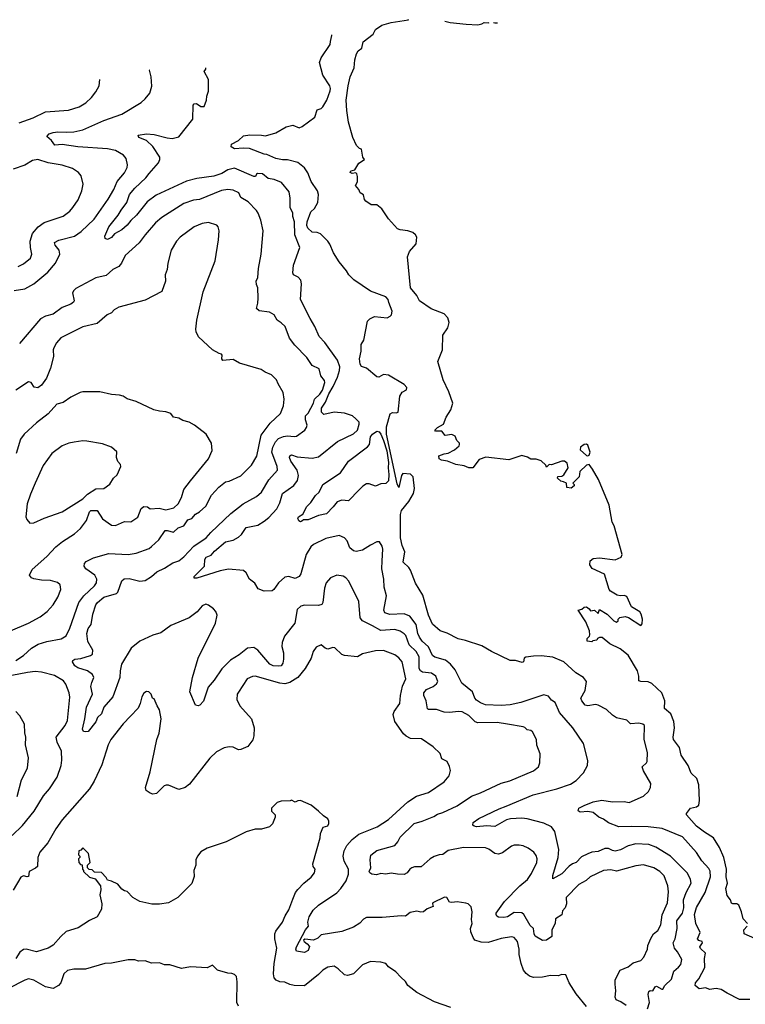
# Model space of a CAD drawing. Extents: x 1678431 to 1860718, y 384618 to 522882.
# Tile 464 of 473: x 1812716 to 1818321, y 507480 to 515086. Entities that reach past the tile are written whole.
import ezdxf

# ---------------------------------------------------------------- set-up
doc = ezdxf.new("R2010")
doc.units = 0

msp = doc.modelspace()

# ---------------------------------------------------------------- linework, layer by layer
at = {"layer": '0CON10XD'}
for points in [[(1817769.2, 509665), (1817745, 509724.3), (1817695.7, 509765), (1817698.2, 509825), (1817676.9, 509885), (1817599.3, 509959.3), (1817570.9, 509970.9), (1817513, 509973), (1817498.8, 509978.8), (1817498.6, 510015), (1817489.5, 510055), (1817417, 510177), (1817355, 510225.6), (1817275, 510264), (1817215, 510312.5), (1817195, 510312.5), (1817180, 510305), (1817175, 510292.5), (1817143, 510287), (1817135, 510280), (1817100, 510285), (1817100, 510305), (1817117, 510323), (1817120, 510335), (1817117.5, 510365), (1817090, 510435), (1817030, 510525), (1817057, 510533), (1817075, 510547.5), (1817095, 510550), (1817115.7, 510535.7), (1817125, 510520), (1817155, 510523.8), (1817185, 510500), (1817195, 510530), (1817253.6, 510493.6), (1817305, 510442.5), (1817325, 510432.5), (1817338.3, 510441.7), (1817340, 510455), (1817353, 510467), (1817393, 510477), (1817418.3, 510468.3), (1817515, 510407.5), (1817525, 510420), (1817525.6, 510454.4), (1817515.4, 510495), (1817505, 510512), (1817441.7, 510551.7), (1817405, 510631.2), (1817385, 510639.2), (1817355, 510636), (1817331.2, 510641.2), (1817280.5, 510670.5), (1817270, 510685), (1817233.3, 510803.3), (1817137.8, 510847.8), (1817120, 510875), (1817122.9, 510905), (1817146.6, 510923.4), (1817195, 510928.1), (1817315, 510913.1), (1817362.9, 510935), (1817369.2, 510955), (1817307.8, 511175), (1817292.9, 511205), (1817269.1, 511335), (1817188, 511535), (1817141.9, 511615), (1817115, 511650), (1817093.3, 511645), (1817042.5, 511595), (1817036.7, 511555), (1816990, 511505), (1817000, 511495), (1817000, 511485), (1816975, 511467.5), (1816941.7, 511471.7), (1816940, 511505), (1816917, 511517), (1816895, 511520), (1816870, 511545), (1816871.7, 511558.3), (1816905, 511560), (1816919.3, 511570.7), (1816953.3, 511625), (1816945, 511660), (1816925, 511675.7), (1816904.4, 511675.6), (1816825, 511647.5), (1816805, 511650), (1816785, 511630), (1816780, 511645), (1816745, 511677.5), (1816705, 511690), (1816665, 511690), (1816637.7, 511707.7), (1816595, 511720), (1816495, 511685.6), (1816315.9, 511705.9), (1816265, 511688), (1816216.2, 511625), (1816185, 511623.1), (1816150, 511640), (1816085, 511650.8), (1816020, 511675), (1815975, 511682.5), (1815957.5, 511695), (1815953.9, 511716.1), (1815995, 511733.3), (1816025, 511736.7), (1816075, 511762.5), (1816110, 511795), (1816112.5, 511805), (1816112.5, 511815), (1816092.5, 511835), (1816079.3, 511869.3), (1816055, 511882.5), (1816003.6, 511873.6), (1815977.1, 511907.1), (1815928.3, 511908.3), (1815922.5, 511915), (1815944.2, 511935.8), (1815988.7, 511961.3), (1816010, 512015), (1816047.6, 512072.4), (1816060.8, 512125), (1816032.1, 512212.1), (1815986.2, 512305), (1815946.2, 512445), (1815981.2, 512535), (1815985, 512650), (1816023.8, 512705), (1816034.1, 512745.9), (1816022, 512782), (1815995, 512813.1), (1815895, 512852.5), (1815804.6, 512914.6), (1815783.1, 512955), (1815735.6, 513015), (1815712, 513255), (1815726.2, 513295), (1815777.5, 513355), (1815784.3, 513405), (1815774.2, 513425), (1815753, 513443), (1815715, 513455.8), (1815655, 513462), (1815635, 513471.2), (1815565, 513547.5), (1815513.3, 513625), (1815475, 513656.7), (1815430, 513655), (1815390, 513685), (1815378.3, 513698.3), (1815372.3, 513732.3), (1815345, 513748.8), (1815334.5, 513774.5), (1815310, 513805), (1815326, 513834), (1815325.9, 513875.9), (1815320, 513895), (1815313, 513903), (1815285, 513898.8), (1815270, 513905), (1815275, 513918.8), (1815305, 513927.5), (1815335, 513976.7), (1815380, 514005), (1815367.5, 514025), (1815357.5, 514085), (1815341.2, 514091.2), (1815318, 514115), (1815290, 514175), (1815256.9, 514295), (1815243.1, 514385), (1815238.9, 514465), (1815253.2, 514575), (1815268.5, 514645), (1815300.6, 514715), (1815305.7, 514775), (1815318.9, 514821.1), (1815330.8, 514845), (1815359.2, 514865), (1815369.2, 514915), (1815446.2, 514975), (1815465, 515010), (1815513.8, 515045), (1815585, 515064.3), (1815720, 515085.8), (1815714.7, 515086)], [(1816001, 515075.1), (1816040, 515065), (1816165, 515050.9), (1816255, 515045.7), (1816285, 515053.2), (1816305, 515064.3), (1816335, 515062.6), (1816341.9, 515065.6)], [(1816377.1, 515064.6), (1816385, 515062.6), (1816405.7, 515062.3)], [(1816102.5, 510302.5), (1816018, 510348), (1815964.5, 510364.5), (1815906, 510416), (1815875, 510486), (1815831.2, 510641.2), (1815774.4, 510734.4), (1815734.6, 510834.6), (1815720.8, 510855), (1815677.1, 510895), (1815691.4, 510975), (1815670.2, 511025), (1815657.3, 511082.7), (1815656.4, 511263.6), (1815666.4, 511293.6), (1815721.4, 511365), (1815757.8, 511425), (1815766.4, 511465), (1815756, 511555), (1815734.1, 511574.1), (1815675, 511579.4), (1815666.4, 511565), (1815645, 511473.3), (1815631.9, 511501.9), (1815548.2, 511885), (1815548.6, 511941.4), (1815578.1, 512041.9), (1815595, 512052), (1815625, 512048.8), (1815640, 512055), (1815652.7, 512177.3), (1815670.7, 512209.3), (1815703, 512227), (1815706.2, 512245), (1815685, 512267.5), (1815565, 512340), (1815525, 512346.2), (1815490, 512325), (1815475, 512326.7), (1815395, 512393.8), (1815357.3, 512407.3), (1815346, 512425), (1815340.8, 512465), (1815354.4, 512525.6), (1815353.6, 512576.4), (1815375, 512610), (1815403, 512757), (1815420, 512775), (1815457, 512793), (1815555, 512783.8), (1815577.5, 512795), (1815587.5, 512805), (1815592.5, 512835), (1815567.5, 512902.5), (1815562.5, 512925), (1815545, 512946.2), (1815425, 512988), (1815296.1, 513076.1), (1815257.5, 513115), (1815241.2, 513145), (1815184.4, 513215), (1815139.2, 513285), (1815112.4, 513352.4), (1815095, 513376), (1815040.7, 513430.7), (1815015, 513442.5), (1814975, 513446), (1814940.8, 513475), (1814933.3, 513495), (1814937.8, 513525), (1814965, 513601.2), (1814992.6, 513627.4), (1815019.2, 513675), (1815024.5, 513735), (1815015.6, 513765), (1814967.5, 513835), (1814941.8, 513901.8), (1814915, 513941.9), (1814865, 513981.6), (1814785, 514003.7), (1814745, 514002.3), (1814695, 514012.5), (1814625, 514044.4), (1814605, 514046.9), (1814490.8, 514090.8), (1814445, 514094.7), (1814375, 514088.6), (1814350, 514105), (1814351.2, 514125), (1814405, 514153.1), (1814445, 514187.7), (1814495, 514196.4), (1814585, 514194.7), (1814615, 514188.4), (1814695, 514212.1), (1814775, 514258.6), (1814825, 514271.2), (1814875, 514250), (1814898.8, 514261.2), (1814995, 514333.8), (1815015, 514390), (1815045, 514400.8), (1815057.6, 514412.4), (1815087.5, 514465), (1815114.2, 514535.8), (1815117.5, 514555), (1815112.5, 514575), (1815057.7, 514657.7), (1815032.3, 514755), (1815045, 514790.8), (1815114.4, 514895), (1815117.6, 514917.6), (1815127.5, 514965), (1815126.8, 514969.4)], [(1812674.1, 512994.1), (1812755, 513007.3), (1812824.1, 513045.9), (1812933.5, 513136.5), (1812993.6, 513206.4), (1813026.4, 513275), (1813021.8, 513305), (1812988.9, 513345), (1812984.2, 513365), (1813017.4, 513382.6), (1813140, 513415), (1813189.9, 513450.1), (1813290.9, 513545), (1813399.9, 513700.1), (1813442.9, 513775), (1813468.5, 513835), (1813525, 513904.2), (1813547.5, 513945), (1813550, 513965), (1813537.5, 514015), (1813519.1, 514039.1), (1813455, 514074.4), (1813395, 514088.8), (1813165, 514104.1), (1813045, 514120.8), (1812987, 514117), (1812962.1, 514152.1), (1812926.2, 514185), (1812943.8, 514205), (1812975, 514215.4), (1813009.4, 514220.6), (1813075, 514216.2), (1813135, 514220.8), (1813204.7, 514235.3), (1813365, 514308.2), (1813505, 514356.7), (1813655, 514446), (1813686.4, 514473.6), (1813720.5, 514519.5), (1813737.3, 514572.7), (1813730.8, 514645), (1813718, 514695), (1813717, 514697.1)], [(1817805, 507767.5), (1817821.7, 507788.3), (1817830, 507825), (1817798.4, 507885), (1817774.3, 507915), (1817764.7, 507955), (1817780.3, 507985), (1817794.2, 508065), (1817792.5, 508125), (1817835.2, 508185), (1817845.7, 508225), (1817843.3, 508286.8), (1817864.6, 508345), (1817901.8, 508415), (1817898.2, 508445), (1817873.4, 508493.4), (1817741.9, 508625), (1817628.6, 508695), (1817575, 508715.4), (1817475, 508720.4), (1817416, 508704), (1817356.3, 508673.6), (1817315, 508664), (1817295, 508667.1), (1817265, 508684.4), (1817235.6, 508684.4), (1817185, 508660), (1817135, 508654.4), (1817105, 508643.5), (1817055, 508618.1), (1817015, 508576.7), (1816985, 508565.5), (1816961.5, 508548.5), (1816905, 508487.9), (1816835, 508448.8), (1816833.3, 508475), (1816875.3, 508615), (1816879.7, 508675), (1816849.1, 508815), (1816825, 508850), (1816765, 508880), (1816635, 508913.1), (1816595, 508917.7), (1816507.6, 508912.4), (1816475.4, 508904.6), (1816385, 508853.5), (1816325, 508860), (1816245, 508851.9), (1816227.5, 508855), (1816216.7, 508865), (1816220, 508885), (1816262.5, 508915), (1816418.7, 508991.3), (1816475, 509011.2), (1816682.6, 509097.4), (1816865.3, 509144.7), (1816969.8, 509180.2), (1817015, 509208.6), (1817070.7, 509269.3), (1817102, 509325), (1817104.1, 509364.1), (1817071.4, 509495), (1816989.2, 509615), (1816884.7, 509734.7), (1816851.9, 509811.9), (1816825, 509830.8), (1816800.9, 509860.9), (1816765, 509870.8), (1816588.3, 509811.7), (1816505, 509794.6), (1816435, 509788.7), (1816315, 509794.4), (1816275, 509809.5), (1816245, 509829.4), (1816232.5, 509845), (1816213.7, 509893.7), (1816130.2, 509960.2), (1816079.6, 510065), (1816045, 510108.2), (1816005, 510138.7), (1815922.1, 510162.1), (1815904.7, 510174.7), (1815875, 510240.5), (1815824.6, 510285), (1815804.7, 510315), (1815792.4, 510345), (1815778.4, 510415), (1815728.8, 510478.8), (1815685, 510496.8), (1815575, 510491.5), (1815535.8, 510505), (1815528.1, 510525), (1815550.5, 510635), (1815532.6, 510702.6), (1815528.9, 510765), (1815512.9, 510845), (1815517.1, 510905), (1815520, 510995), (1815515, 511020), (1815495, 511053.8), (1815475, 511051.4), (1815425, 511027.3), (1815365, 510987.5), (1815315, 510976.9), (1815295, 510983.1), (1815265.8, 511005), (1815245, 511060), (1815225, 511084.3), (1815185, 511101.9), (1815080.5, 511079.5), (1814985, 511033.3), (1814966.1, 511013.9), (1814928.9, 510955), (1814887.5, 510805), (1814875, 510783.8), (1814845, 510770), (1814795, 510784), (1814765, 510780), (1814713.9, 510736.1), (1814680, 510685), (1814665.3, 510674.7), (1814605, 510672), (1814558.7, 510688.7), (1814533.4, 510733.4), (1814492, 510765), (1814465, 510813.8), (1814445, 510830), (1814327.9, 510842.1), (1814265, 510829.6), (1814085, 510771.8), (1814063.1, 510773.1), (1814062.5, 510785), (1814144.4, 510865), (1814146.9, 510915), (1814156, 510935), (1814195, 510950.5), (1814220.3, 510979.7), (1814305, 511051.8), (1814365, 511066.4), (1814405, 511088.5), (1814429.5, 511110.5), (1814466.5, 511163.5), (1814555, 511181.5), (1814605, 511211.1), (1814640.5, 511239.5), (1814702.1, 511307.9), (1814726.4, 511355), (1814745, 511426.9), (1814833, 511487), (1814862.6, 511527.4), (1814869.3, 511565), (1814860.6, 511605), (1814810.7, 511675), (1814799.6, 511705), (1814802.7, 511717.3), (1814815, 511724.5), (1814860.4, 511710.4), (1814975, 511697.9), (1815025, 511708.6), (1815171.1, 511828.9), (1815295, 511886), (1815324.2, 511915.8), (1815338.8, 511961.2), (1815337, 511977), (1815312.7, 512002.7), (1815286.7, 512025), (1815257, 512037), (1815225, 512045.8), (1815145, 512053.3), (1815065, 512036.7), (1815046.9, 512055), (1815048.5, 512085), (1815078.9, 512131.1), (1815104.5, 512195), (1815138.5, 512251.5), (1815171.4, 512325), (1815187, 512375), (1815188, 512405), (1815171.6, 512455), (1815072.6, 512592.6), (1815028.8, 512638.8), (1814996.9, 512716.9), (1814958.9, 512778.9), (1814886, 512925), (1814892.9, 513045), (1814887.5, 513075), (1814866.6, 513096.6), (1814831.2, 513115), (1814825, 513130), (1814831.1, 513188.9), (1814880.9, 513325), (1814842.1, 513425), (1814839.6, 513525), (1814824.7, 513565), (1814825.3, 513595), (1814805, 513633.3), (1814806.3, 513706.3), (1814797.5, 513755), (1814737.3, 513827.3), (1814680.5, 513850.5), (1814635, 513860), (1814592.5, 513895), (1814553.2, 513896.8), (1814546, 513894), (1814536.7, 513875), (1814525.6, 513874.4), (1814375, 513939.8), (1814324, 513926), (1814278.1, 513898.1), (1814215, 513877.1), (1814085, 513859.1), (1814005, 513838.2), (1813770.4, 513729.6), (1813701.7, 513678.3), (1813618.2, 513575), (1813574.4, 513535), (1813545, 513498.1), (1813506, 513464), (1813447.1, 513432.9), (1813425, 513402.5), (1813395, 513388.8), (1813377.5, 513395), (1813373, 513413), (1813405, 513485.8), (1813477.8, 513575), (1813499.6, 513615), (1813544.7, 513675), (1813563.1, 513735), (1813604.5, 513785), (1813691.5, 513865), (1813715, 513896.9), (1813789.3, 513980.7), (1813799.1, 514005), (1813797.3, 514025), (1813745, 514105.5), (1813695, 514152.2), (1813637.5, 514175), (1813630, 514195), (1813695, 514205.5), (1813755, 514199.4), (1813855, 514173.1), (1813895, 514169.2), (1813945, 514182), (1814053, 514317), (1814056.2, 514425), (1814065, 514436.2), (1814082, 514438), (1814115, 514414.3), (1814140, 514415), (1814160, 514465), (1814161.2, 514495), (1814173.3, 514535), (1814173.3, 514625), (1814140, 514685), (1814153.3, 514705), (1814154.8, 514713.7)], [(1812711.9, 514288.1), (1812820.8, 514329.1), (1812915, 514375.5), (1813092.4, 514387.6), (1813175, 514412.2), (1813227.5, 514445), (1813270, 514485), (1813305, 514528.8), (1813329.2, 514575), (1813335.7, 514623.2)], [(1812705, 513180), (1812745, 513199.4), (1812800.6, 513245), (1812811.1, 513275), (1812798.9, 513325), (1812796.8, 513375), (1812815.4, 513435), (1812858.2, 513485), (1812905, 513518.5), (1813050.6, 513569.4), (1813102.8, 513607.2), (1813127.1, 513635), (1813166.9, 513695), (1813197.1, 513765), (1813205.8, 513815), (1813189.7, 513879.7), (1813171.2, 513905), (1813125, 513935.6), (1813045, 513962.2), (1812935, 513979.6), (1812855, 514005.5), (1812815, 513997.5), (1812755, 513962.7), (1812665, 513932.2)], [(1813983.8, 510936.2), (1814061.1, 511018.9), (1814157.7, 511082.3), (1814193.3, 511125), (1814347.9, 511272.1), (1814443.3, 511346.7), (1814545, 511401.9), (1814582.7, 511437.3), (1814639.3, 511530.7), (1814707.5, 511605), (1814706.1, 511635), (1814664.7, 511745), (1814672.5, 511785), (1814691.2, 511825), (1814715, 511849.6), (1814755, 511866.2), (1814785, 511871.5), (1814835, 511865.6), (1814855, 511870), (1814918, 511915), (1814931.4, 511935), (1814935.6, 511954.4), (1814924.2, 511995.8), (1814923.8, 512026.2), (1814945, 512046.7), (1814985.5, 512124.5), (1814994, 512155), (1815035, 512192.5), (1815055.9, 512225), (1815074.3, 512284.3), (1815069.7, 512299.7), (1815042.9, 512335), (1815028.5, 512388.5), (1814976, 512416), (1814935, 512475.6), (1814841.2, 512571.2), (1814799.4, 512625), (1814765.8, 512715), (1814735.6, 512745.6), (1814705, 512764.2), (1814682.5, 512805), (1814646.3, 512826.3), (1814565, 512838), (1814544.3, 512855), (1814555.8, 512895), (1814557.5, 512935), (1814555.9, 513015.9), (1814545, 513040), (1814543.1, 513065), (1814554.3, 513095), (1814560, 513165), (1814580.8, 513275), (1814596, 513455), (1814578.3, 513538.3), (1814557.5, 513592.5), (1814545, 513613.3), (1814480.2, 513680.2), (1814425, 513712), (1814407.7, 513747.7), (1814365, 513770), (1814325, 513773.5), (1814274.7, 513765.3), (1814105, 513697.8), (1814057.5, 513692.5), (1813984, 513666), (1813812.9, 513557.1), (1813765, 513515.6), (1813685.6, 513425), (1813638.9, 513361.1), (1813530.6, 513265), (1813502.2, 513205), (1813481.2, 513178.8), (1813435, 513155.5), (1813385, 513110.5), (1813305, 513092.5), (1813150.4, 513009.6), (1813134.2, 512995), (1813124.2, 512975), (1813135.7, 512915), (1813132.5, 512905), (1813110.2, 512889.8), (1813045, 512863.5), (1812975, 512810.9), (1812915, 512796.5), (1812877.5, 512775), (1812714, 512585)], [(1812685, 510135.6), (1812745, 510174.4), (1812808.1, 510231.9), (1812858.3, 510261.7), (1812925, 510283.8), (1813037, 510303), (1813075, 510326), (1813103.5, 510385), (1813173.1, 510585), (1813212.1, 510635), (1813295, 510712.5), (1813308.8, 510735), (1813311.8, 510765), (1813296.4, 510795), (1813227.5, 510845), (1813214.2, 510865), (1813216.2, 510885), (1813228.3, 510901.7), (1813285, 510928.9), (1813405, 510962.5), (1813554.4, 510955.6), (1813615, 510964.4), (1813715, 511001.2), (1813734.7, 511015.3), (1813791.3, 511068.7), (1813840.9, 511139.1), (1813855, 511141.1), (1813905, 511127.3), (1813940.4, 511159.6), (1813985, 511175.6), (1814015, 511222.9), (1814045, 511233.3), (1814075, 511266.9), (1814105, 511283.3), (1814153.1, 511326.9), (1814197.8, 511412.2), (1814255, 511475.6), (1814304.6, 511515.4), (1814335, 511522.5), (1814425, 511563.1), (1814505.7, 511645), (1814548.5, 511715), (1814582.5, 511877.5), (1814651.7, 511968.3), (1814730, 512045), (1814755, 512102.5), (1814760, 512155), (1814752, 512205), (1814712.3, 512272.3), (1814700, 512305), (1814661.7, 512341.7), (1814612.3, 512362.3), (1814582.5, 512385), (1814415, 512433.8), (1814365, 512460), (1814284.2, 512454.2), (1814278, 512465), (1814280, 512495), (1814275, 512502.5), (1814256.4, 512506.4), (1814205.9, 512535.9), (1814096.4, 512636.4), (1814078.8, 512675), (1814076.2, 512695), (1814083.8, 512765), (1814133.3, 512985), (1814225.7, 513224.3), (1814252.5, 513385), (1814255.8, 513455), (1814249.2, 513485), (1814237.9, 513497.9), (1814175, 513518.8), (1814125, 513511.4), (1814063.3, 513485), (1813954.6, 513405.4), (1813927.5, 513375), (1813886.2, 513305), (1813859.2, 513205), (1813854, 513156), (1813838.8, 513115), (1813843, 513067), (1813813, 512987), (1813685, 512918.8), (1813482.5, 512865), (1813445, 512843.8), (1813425, 512821.2), (1813392.6, 512807.4), (1813315, 512738.1), (1813205, 512712.2), (1813035, 512627.5), (1812999.7, 512590.3), (1812979.1, 512550.9), (1812974.4, 512535), (1812977.3, 512485), (1812953.5, 512395), (1812924.1, 512315.9), (1812885, 512263.1), (1812855, 512241.4), (1812826.9, 512246.9), (1812804.4, 512284.4), (1812785, 512289.5), (1812687.5, 512225)], [(1812645, 510364.4), (1812785, 510423.3), (1812875, 510474.4), (1812928, 510515), (1812974.5, 510565.5), (1813010.6, 510625), (1813034, 510685), (1813029.5, 510719.5), (1813007.9, 510737.9), (1812955, 510754.4), (1812885, 510755.6), (1812825, 510765.7), (1812806.2, 510775), (1812792, 510795), (1812811.8, 510838.2), (1812925, 510940), (1812996.3, 511013.7), (1813045.5, 511054.5), (1813139.2, 511115), (1813184.6, 511155.4), (1813232.8, 511217.2), (1813255, 511283.8), (1813265, 511293.8), (1813315, 511294), (1813355, 511230.8), (1813425, 511181.9), (1813455, 511180), (1813525, 511209.4), (1813575, 511207.1), (1813627.4, 511242.6), (1813655, 511310), (1813674.2, 511325.7), (1813702.4, 511322.4), (1813725, 511308.4), (1813792.5, 511312.5), (1813845, 511300.4), (1813907.2, 511315), (1813939.4, 511345), (1813966.7, 511395), (1813983.9, 511456.1), (1814035.8, 511525), (1814173.8, 511695), (1814201.7, 511758.3), (1814198.8, 511815), (1814157.5, 511885), (1814067.5, 511955), (1814025.9, 511975.9), (1813975, 511990), (1813945, 512008), (1813905, 512016.7), (1813882.5, 512045), (1813845, 512058), (1813795, 512061.2), (1813752.7, 512072.7), (1813615, 512136.2), (1813545, 512156.7), (1813515, 512176.7), (1813486.1, 512186.1), (1813425, 512190), (1813335, 512212.5), (1813205, 512211.2), (1813184.1, 512205.9), (1813110.3, 512169.7), (1813051.2, 512128.8), (1813003.3, 512115), (1812935, 512040.8), (1812845, 511972), (1812750, 511885), (1812723.4, 511846.6), (1812689.4, 511735)], [(1814885, 511207.5), (1814872.5, 511215), (1814864.3, 511234.3), (1814869.2, 511245), (1814902.9, 511267.1), (1814934.6, 511325.4), (1814964.6, 511355.4), (1815000.5, 511409.5), (1815030, 511435), (1815056.9, 511495), (1815194.7, 511585.3), (1815255.5, 511675), (1815403.2, 511786.8), (1815417.3, 511805), (1815426, 511865), (1815441.1, 511885), (1815475, 511906.6), (1815492.7, 511902.7), (1815505, 511885.5), (1815527.5, 511835), (1815551.1, 511755), (1815565.2, 511665.2), (1815561.1, 511625), (1815567.8, 511572.2), (1815566, 511524), (1815545, 511502.7), (1815505, 511501.8), (1815465, 511482.1), (1815415, 511500), (1815395, 511500), (1815366.7, 511483.3), (1815338.6, 511455), (1815255, 511370), (1815205, 511374.4), (1815167.4, 511362.6), (1815137.4, 511322.6), (1815085, 511270), (1815025, 511255.7), (1814945, 511222.5), (1814908.3, 511221.7), (1814895, 511212.5), (1814885, 511207.5)], [(1812795, 511197.5), (1812825, 511198.8), (1812905, 511236), (1813043.3, 511285), (1813205, 511384.4), (1813239.9, 511420.1), (1813305, 511463.2), (1813365.8, 511464.2), (1813411.7, 511498.3), (1813440, 511545), (1813468.8, 511571.2), (1813496.7, 511635), (1813495, 511650), (1813473.8, 511673.8), (1813463.8, 511703.8), (1813467.5, 511747.5), (1813425, 511783.8), (1813355, 511810), (1813235, 511830.8), (1813205, 511832.5), (1813137.3, 511822.7), (1813095, 511814.2), (1813045, 511794.2), (1812964, 511735), (1812896.6, 511643.4), (1812834.3, 511505), (1812798.3, 511421.7), (1812774, 511345), (1812763.8, 511245), (1812770, 511225), (1812795, 511197.5)], [(1817105, 511716.7), (1817115, 511722.5), (1817121.4, 511745), (1817105, 511798.8), (1817095, 511808), (1817075, 511805.7), (1817048.8, 511785), (1817044.4, 511764.4), (1817095, 511720), (1817105, 511716.7)], [(1817399.9, 507469.9), (1817359.6, 507499.6), (1817322.7, 507515), (1817316.8, 507535), (1817321.1, 507585), (1817314.6, 507634.6), (1817315, 507670), (1817355, 507744.3), (1817415, 507770), (1817455, 507799.4), (1817515, 507819.1), (1817537.9, 507845), (1817566.1, 507905), (1817568.9, 507935), (1817590.3, 507989.7), (1817612.9, 508025), (1817645, 508049.2), (1817667.3, 508095), (1817679.1, 508170.9), (1817720, 508265), (1817728.3, 508348.3), (1817723.5, 508395), (1817695, 508472), (1817661.4, 508505), (1817615, 508535.5), (1817535, 508556.4), (1817475, 508550), (1817325, 508507.5), (1817281.5, 508518.5), (1817225, 508514.6), (1817122, 508465), (1817092.7, 508437.3), (1817035, 508404.4), (1816936.7, 508305), (1816938.8, 508255), (1816930, 508225), (1816908.3, 508201.7), (1816905, 508172.5), (1816855, 508139.2), (1816851.5, 508105), (1816826.9, 508055), (1816825.8, 508005), (1816784.2, 507975), (1816754.1, 507974.1), (1816697.6, 508007.6), (1816689.3, 508025), (1816685, 508065.7), (1816659.2, 508089.2), (1816609.1, 508175), (1816595.8, 508185.8), (1816535, 508189.1), (1816483, 508157), (1816455, 508150), (1816413.5, 508153.5), (1816400.7, 508160.7), (1816395.6, 508175), (1816397.1, 508185), (1816462.1, 508275), (1816579.2, 508395), (1816639.4, 508445), (1816670.7, 508489.3), (1816711.9, 508575), (1816714.3, 508605), (1816705, 508630), (1816686.2, 508655), (1816645, 508685.8), (1816605.5, 508705.5), (1816575, 508710), (1816535, 508708.6), (1816515, 508701.4), (1816445, 508650), (1816415, 508638.8), (1816385.3, 508645.3), (1816339.2, 508679.2), (1816315, 508687.9), (1816145, 508690.7), (1816025, 508668.8), (1815985, 508636.5), (1815955, 508635.6), (1815917.4, 508622.6), (1815888, 508605), (1815817.6, 508542.4), (1815765, 508541.1), (1815746.2, 508535), (1815730.8, 508525), (1815708, 508495), (1815685, 508483.3), (1815635, 508484.3), (1815585, 508494.3), (1815545, 508485.7), (1815505, 508490), (1815471.2, 508481.2), (1815435, 508486.7), (1815420, 508495), (1815416.7, 508505), (1815429.5, 508535), (1815424.5, 508595.5), (1815428, 508632), (1815475, 508667.5), (1815613.4, 508706.6), (1815635.8, 508734.2), (1815655, 508770.5), (1815762.1, 508877.9), (1815823.8, 508895), (1815915, 508930.4), (1815942.2, 508947.8), (1815985, 508960.9), (1816095, 509013.5), (1816205, 509089.1), (1816275, 509114.5), (1816435, 509189.1), (1816503, 509207), (1816685, 509282.9), (1816723.8, 509315), (1816734, 509345), (1816736, 509415), (1816711.4, 509481.4), (1816707.1, 509525), (1816676.2, 509585), (1816664.3, 509594.3), (1816635, 509600), (1816618.5, 509618.5), (1816604.5, 509624.5), (1816485, 509643.8), (1816405, 509658.2), (1816254.6, 509654.6), (1816235, 509662.9), (1816185, 509711.8), (1816135, 509738.2), (1816105, 509742.7), (1816035, 509734.4), (1815995, 509736.2), (1815935, 509758.7), (1815875, 509756.5), (1815865, 509761.4), (1815855.4, 509825), (1815838.2, 509865), (1815837.3, 509885), (1815858.5, 509911.5), (1815910, 509935), (1815935.8, 509955), (1815945.8, 509975), (1815929.4, 510015), (1815898.1, 510038.1), (1815826.4, 510046.4), (1815810.9, 510055), (1815802.8, 510075), (1815800.5, 510165), (1815777.5, 510205), (1815725, 510256), (1815697.9, 510327.9), (1815685, 510342.3), (1815655, 510361.3), (1815615, 510374.7), (1815505, 510367.8), (1815441.9, 510405), (1815365, 510442), (1815346.2, 510465), (1815335, 510591.2), (1815257.7, 510747.7), (1815235, 510775.7), (1815215, 510787.1), (1815165, 510794.3), (1815118, 510775), (1815082.9, 510735), (1815070, 510695), (1815058.9, 510585), (1815050.2, 510569.8), (1815025, 510559.6), (1814915, 510563.8), (1814888, 510555), (1814859.8, 510530.2), (1814841.4, 510425), (1814760.8, 510325), (1814743.8, 510275), (1814741.1, 510245), (1814753.2, 510195), (1814754.7, 510145), (1814748.8, 510115), (1814735, 510095.5), (1814715, 510091.1), (1814675, 510095.7), (1814647.6, 510107.6), (1814554.6, 510215), (1814525, 510236.2), (1814475, 510231.5), (1814410.1, 510179.9), (1814345, 510138.9), (1814277.9, 510072.1), (1814219.1, 509985), (1814171.1, 509928.9), (1814135, 509822.5), (1814108.3, 509791.7), (1814093.9, 509786.1), (1814075, 509790), (1814031.1, 509895), (1814051.8, 510005), (1814095.3, 510154.7), (1814227.5, 510425), (1814242.5, 510485), (1814230.8, 510515), (1814212.5, 510535), (1814175, 510564), (1814155, 510572), (1814125, 510558), (1814087.2, 510512.8), (1814025, 510465.8), (1813884.6, 510405.4), (1813805, 510348.9), (1813745, 510331.5), (1813645, 510285.6), (1813578.3, 510231.7), (1813503.4, 510106.6), (1813490.9, 510055), (1813488.5, 510005), (1813436.5, 509855), (1813365.6, 509775), (1813347.3, 509725), (1813317.1, 509695), (1813305, 509661.4), (1813245, 509588), (1813225, 509583.8), (1813208.3, 509588.3), (1813200.8, 509605), (1813220.4, 509685), (1813230.9, 509775), (1813278.5, 509875), (1813265.8, 509935), (1813272.9, 509965), (1813287.5, 510005), (1813278, 510028), (1813238.8, 510055), (1813165, 510078.9), (1813142, 510095), (1813123.8, 510125), (1813126.2, 510135), (1813143.1, 510146.9), (1813187.7, 510152.3), (1813263.3, 510175), (1813278, 510185), (1813281.4, 510215), (1813243.3, 510283.2), (1813233.4, 510345), (1813245, 510384), (1813267.1, 510415), (1813280, 510495), (1813304.7, 510565), (1813317.5, 510585), (1813366.9, 510625), (1813465, 510652.9), (1813474.4, 510665), (1813505, 510752.5), (1813523.2, 510766.8), (1813561.8, 510768.2), (1813645, 510748.5), (1813685, 510753.6), (1813735, 510784.5), (1813775, 510821.5), (1813835, 510850), (1813898.9, 510891.1), (1813945, 510906.4), (1813983.8, 510936.2)], [(1818355, 507517.3), (1818275, 507516.5), (1818180.8, 507565), (1818135, 507595.6), (1818095, 507601.9), (1818045, 507593.8), (1818015, 507607.8), (1817965, 507599.4), (1817934, 507625), (1817937.5, 507645), (1817962.2, 507677.8), (1818009.4, 507765), (1818005.4, 507835), (1818014.3, 507874.3), (1817975, 507912.5), (1817970, 507925), (1817990, 507955), (1817988, 507965), (1817962.6, 507972.6), (1817950.6, 507985), (1817972.5, 508035), (1817939.4, 508105), (1817928.1, 508175), (1817945, 508229.2), (1818011.1, 508345), (1818052, 508465), (1818049.1, 508509.1), (1818038.8, 508528.8), (1817985, 508588.6), (1817945, 508652.9), (1817835.7, 508775), (1817677.8, 508837.8), (1817570.9, 508850.9), (1817445, 508854.7), (1817345, 508850), (1817265, 508882.7), (1817225, 508910.6), (1817190, 508925), (1817145, 508961.1), (1817105, 508969.5), (1817045, 508964.2), (1817030.8, 508975), (1817036.2, 508995), (1817075, 509015.6), (1817145, 509043.8), (1817212.2, 509057.8), (1817295, 509043.8), (1817385, 509046.5), (1817425, 509039.1), (1817535, 509088.9), (1817573.1, 509125), (1817588.6, 509155), (1817591.4, 509185), (1817535, 509282.5), (1817524.2, 509315), (1817558.8, 509345), (1817562, 509355), (1817564.3, 509425), (1817539.2, 509525), (1817542.5, 509635), (1817530, 509645), (1817499.3, 509650.7), (1817435, 509647.5), (1817405, 509676.2), (1817325, 509694.2), (1817295, 509714), (1817248.3, 509758.3), (1817185, 509791.4), (1817165, 509796.9), (1817105, 509785.7), (1817085, 509790.8), (1817057.1, 509825), (1817050.5, 509845), (1817084, 509905), (1817093.8, 509975), (1817071.2, 510005), (1817011.7, 510041.7), (1816918.8, 510125), (1816835, 510161.2), (1816745, 510172.1), (1816685, 510170.6), (1816625, 510160.8), (1816613.8, 510155), (1816606.7, 510125), (1816598.3, 510121.7), (1816545, 510136.4), (1816505, 510135.6), (1816360, 510205), (1816285, 510250), (1816160.5, 510290.5), (1816102.5, 510302.5)], [(1817095, 507463.3), (1817015, 507560), (1816960, 507645), (1816935, 507707.5), (1816905, 507710), (1816875, 507700), (1816815, 507703.8), (1816755, 507688.8), (1816685, 507686.7), (1816655, 507696.7), (1816628.3, 507718.3), (1816608.8, 507745), (1816588.6, 507795), (1816574.5, 507865), (1816575.4, 507905), (1816561.9, 507965), (1816535, 507997.1), (1816515, 508001.4), (1816435, 507989.5), (1816335, 507956.5), (1816280.2, 507960.2), (1816232.9, 507975), (1816217.8, 507995), (1816200.6, 508040.6), (1816198.5, 508065), (1816210.5, 508105), (1816206.7, 508135), (1816211.2, 508195), (1816203, 508233), (1816180, 508255), (1816161.7, 508261.7), (1816095, 508271.2), (1816055, 508266.2), (1816035, 508270), (1816015.7, 508305), (1815998.6, 508308.6), (1815908, 508265), (1815903.8, 508255), (1815910, 508235), (1815862.3, 508217.7), (1815835, 508193.8), (1815815, 508191.2), (1815785, 508198.8), (1815731.7, 508188.3), (1815695, 508160), (1815665, 508164), (1815515, 508150), (1815395, 508149.5), (1815372.7, 508137.3), (1815343.3, 508106.7), (1815295, 508076.9), (1815205, 508043.1), (1815044.2, 508015.8), (1815018.9, 507991.1), (1814985, 507974.4), (1814917.7, 507982.3), (1814908.8, 507975), (1814914.2, 507965), (1814937.9, 507947.9), (1814955.5, 507925.5), (1814944.2, 507895), (1814915, 507880.8), (1814855, 507890), (1814848.6, 507905), (1814853.6, 507925), (1814922.5, 508055), (1814947.5, 508085), (1814940.8, 508115), (1814951.2, 508155), (1814983.6, 508206.4), (1815025, 508246.9), (1815165, 508341.4), (1815197.5, 508375), (1815238.5, 508435), (1815255.4, 508485), (1815256.4, 508525), (1815222.2, 508585), (1815215.5, 508625), (1815222.5, 508665), (1815242.9, 508707.1), (1815285, 508754.4), (1815335, 508794.4), (1815478, 508852), (1815565, 508908.1), (1815715.3, 509044.7), (1815782.1, 509087.9), (1815875, 509116.9), (1815995, 509198.8), (1816033.3, 509245), (1816043.3, 509285), (1816036.4, 509316.4), (1816017.5, 509355), (1815977, 509377), (1815965, 509417.5), (1815909.3, 509469.3), (1815820, 509530), (1815735, 509534.2), (1815700.3, 509550.3), (1815679.7, 509569.7), (1815614.3, 509665), (1815600.9, 509719.1), (1815609.1, 509740.9), (1815652, 509805), (1815657.1, 509865), (1815673.4, 509936.6), (1815698.1, 509995), (1815671.4, 510125), (1815645, 510157.5), (1815615, 510179.2), (1815525, 510214), (1815465, 510209.4), (1815365, 510188.6), (1815325, 510164.2), (1815223.8, 510173.8), (1815205, 510182.5), (1815150, 510235), (1815135, 510236.7), (1815095, 510222.5), (1815075, 510230), (1815045, 510257.5), (1815005, 510240), (1814983.8, 510205), (1814967, 510153), (1814921.4, 510075), (1814864.7, 510005.3), (1814803.5, 509966.5), (1814765, 509956.8), (1814725, 509959.6), (1814535, 510013.8), (1814515, 510013.3), (1814474.4, 509995.6), (1814405, 509892.5), (1814396.7, 509875), (1814394, 509835), (1814416.2, 509785), (1814505.7, 509685), (1814526.9, 509615), (1814525.6, 509554.4), (1814516.8, 509523.2), (1814478.5, 509471.5), (1814425, 509447.5), (1814405, 509447.1), (1814365, 509465.6), (1814335, 509470), (1814295, 509461.4), (1814235, 509430.8)], [(1812658.1, 508785), (1812738, 508862), (1812828, 508972), (1812900.5, 509089.5), (1812946.4, 509145), (1813005.4, 509235), (1813036, 509325), (1813042, 509365), (1813040, 509435), (1813005.4, 509505), (1812996.7, 509545), (1813067.8, 509635), (1813086.5, 509673.5), (1813102.6, 509852.6), (1813097.3, 509885), (1813072.6, 509952.6), (1813055, 509979.4), (1812985, 510020.9), (1812885, 510047.1), (1812835, 510050.5), (1812775.5, 510044.5), (1812655, 510019.4)], [(1814235, 509430.8), (1814185, 509381.4), (1814028.7, 509181.3), (1813995, 509155.5), (1813945, 509139.6), (1813865, 509172.9), (1813847, 509173), (1813832.6, 509167.4), (1813771.7, 509108.3), (1813745, 509103.8), (1813725, 509112), (1813692.1, 509132.1), (1813687.1, 509155), (1813723.1, 509275), (1813775.8, 509525), (1813793.8, 509575), (1813808.8, 509685), (1813796.2, 509755), (1813776.7, 509785), (1813755, 509840), (1813742.5, 509845), (1813732.5, 509875), (1813713.6, 509893.6), (1813695, 509896.7), (1813676.1, 509883.9), (1813660, 509855), (1813647.3, 509802.7), (1813631.4, 509768.6), (1813572.5, 509705), (1813515, 509645.8), (1813420, 509525), (1813400, 509485), (1813350.2, 509329.8), (1813291.1, 509205), (1813254.5, 509145), (1813045, 508905.6), (1812994.6, 508835), (1812933.6, 508726.4), (1812871.9, 508655), (1812856.7, 508615), (1812852.9, 508545), (1812838.8, 508531.2), (1812788, 508505), (1812785, 508467.5), (1812774.1, 508464.1), (1812745, 508472.5), (1812725, 508463.3), (1812665, 508362.5)], [(1812695.7, 509085), (1812730, 509215), (1812776, 509305), (1812783.6, 509383.6), (1812761.2, 509485), (1812763.8, 509545), (1812756.1, 509576.1), (1812753.3, 509645), (1812717.3, 509707.3), (1812685, 509741.2)], [(1818338.6, 508105), (1818305, 508141.2), (1818292.1, 508195), (1818270.5, 508245), (1818256.2, 508256.2), (1818225, 508255.8), (1818215, 508261.2), (1818206.1, 508286.1), (1818181.1, 508321.1), (1818171.1, 508375), (1818182.5, 508415), (1818173.8, 508465), (1818174.7, 508525), (1818156.4, 508615), (1818121.8, 508691.8), (1818075.7, 508765), (1818005, 508809.4), (1817945, 508856.7), (1817866, 508945), (1817866.2, 508955), (1817897.5, 508995), (1817945, 509006.7), (1817961.7, 509018.3), (1817966.7, 509055), (1817961.1, 509175), (1817945.4, 509225), (1817903.3, 509265), (1817878.6, 509325), (1817824.3, 509405), (1817812.5, 509465), (1817765.4, 509525.4), (1817762.5, 509545), (1817773.9, 509616.1), (1817769.2, 509665)], [(1816047.5, 507455), (1815919.7, 507499.7), (1815785, 507571.9), (1815715, 507625.8), (1815695, 507655.8), (1815659.1, 507689.1), (1815620.3, 507730.3), (1815565, 507770), (1815545, 507796), (1815505, 507805.8), (1815425, 507811.2), (1815365, 507784.2), (1815294.2, 507715.8), (1815247.3, 507702.7), (1815225, 507707.5), (1815175.8, 507755), (1815145, 507774.2), (1815095, 507767.8), (1815058.8, 507745), (1815025, 507710.6), (1814915, 507623.5), (1814835, 507624.6), (1814802.5, 507632.5), (1814765, 507651.1), (1814724.7, 507654.7), (1814697.4, 507667.4), (1814680.8, 507685), (1814675.5, 507715), (1814680.9, 507795), (1814703.5, 507915), (1814687.8, 507985), (1814687.8, 508025), (1814693.8, 508046.2), (1814745.6, 508115), (1814766.1, 508163.9), (1814795, 508208.8), (1814825, 508292.5), (1814847.5, 508345), (1814863.6, 508366.4), (1814911.2, 508415), (1814968.7, 508461.3), (1814994, 508495), (1814998.8, 508525), (1814983.3, 508545), (1814980, 508565), (1815036.2, 508765), (1815040.7, 508799.3), (1815060.7, 508849.3), (1815095, 508860), (1815103.6, 508876.4), (1815103.3, 508895), (1815095, 508912.5), (1815062.5, 508935), (1815025, 508973.3), (1814968.3, 509018.3), (1814885, 509053.8), (1814865, 509052.5), (1814845, 509042.5), (1814815, 509057.5), (1814805, 509052.5), (1814735, 509050), (1814705, 509040), (1814660, 508995), (1814661.7, 508971.7), (1814690, 508945), (1814690, 508925), (1814670, 508875), (1814645, 508850), (1814585, 508832.5), (1814535, 508832.5), (1814465, 508812.5), (1814310, 508735), (1814163.6, 508686.4), (1814115, 508657.5), (1814090, 508625), (1814077.5, 508595), (1814077.5, 508555), (1814060, 508515), (1814063, 508467), (1814056.7, 508443.3), (1814045, 508412.5), (1813936.7, 508305), (1813865.9, 508264.1), (1813795, 508253.3), (1813736.4, 508253.6), (1813645, 508274), (1813590, 508305), (1813545, 508352.5), (1813525, 508356.7), (1813505, 508370), (1813475, 508407.5), (1813425, 508432.5), (1813395, 508440), (1813385, 508460), (1813348.3, 508498.3), (1813295, 508500), (1813275, 508520), (1813251.7, 508521.7), (1813240, 508535), (1813240, 508555), (1813260, 508575), (1813247.5, 508645), (1813205, 508690), (1813188.3, 508671.7), (1813172.5, 508665), (1813170, 508635), (1813180, 508625), (1813180, 508615), (1813170, 508605), (1813172.5, 508575), (1813185, 508560), (1813198.3, 508558.3), (1813200, 508525), (1813210, 508515), (1813210, 508505), (1813255, 508462.5), (1813298.3, 508448.3), (1813340, 508395), (1813342.5, 508365), (1813334, 508325), (1813351.2, 508255), (1813348.8, 508215), (1813314.1, 508155.9), (1813255, 508128.6), (1813168.1, 508071.9), (1813075, 508041.4), (1813034.2, 508005), (1812973.7, 507936.3), (1812935, 507914.4), (1812845, 507885.5), (1812765, 507906.5), (1812745, 507904.4), (1812716.7, 507883.3), (1812685.5, 507835)], [(1818435, 507969.4), (1818313.3, 508025), (1818308.8, 508055), (1818334.3, 508085)], [(1814406.7, 507465), (1814393.8, 507495), (1814396.2, 507655), (1814390, 507695), (1814375, 507710), (1814355, 507717.5), (1814325, 507720), (1814245, 507743.3), (1814205, 507782.5), (1814165, 507762.5), (1814035, 507768.8), (1813965, 507756), (1813875, 507783.8), (1813835, 507783.8), (1813795, 507800), (1813735, 507798), (1813685, 507816), (1813635, 507814), (1813605, 507824), (1813555, 507824), (1813425, 507798.6), (1813373.9, 507796.1), (1813225, 507751.4), (1813135, 507750.8), (1813085, 507740), (1813057.5, 507715), (1813034, 507645), (1813016.2, 507625), (1812975, 507602.9), (1812915, 507615.7), (1812825, 507666.7), (1812785, 507677.8), (1812755, 507667.8), (1812628.8, 507601.2)], [(1817564.6, 507445), (1817580.6, 507495), (1817570.5, 507555), (1817575, 507580), (1817585, 507585.7), (1817606, 507585), (1817624.4, 507615.6), (1817635, 507620.8), (1817675, 507596), (1817685, 507596.2), (1817699.4, 507625), (1817750, 507675), (1817767.8, 507735), (1817805, 507767.5)]]:
    msp.add_lwpolyline(points, dxfattribs=at)

doc.saveas('drawing.dxf')
